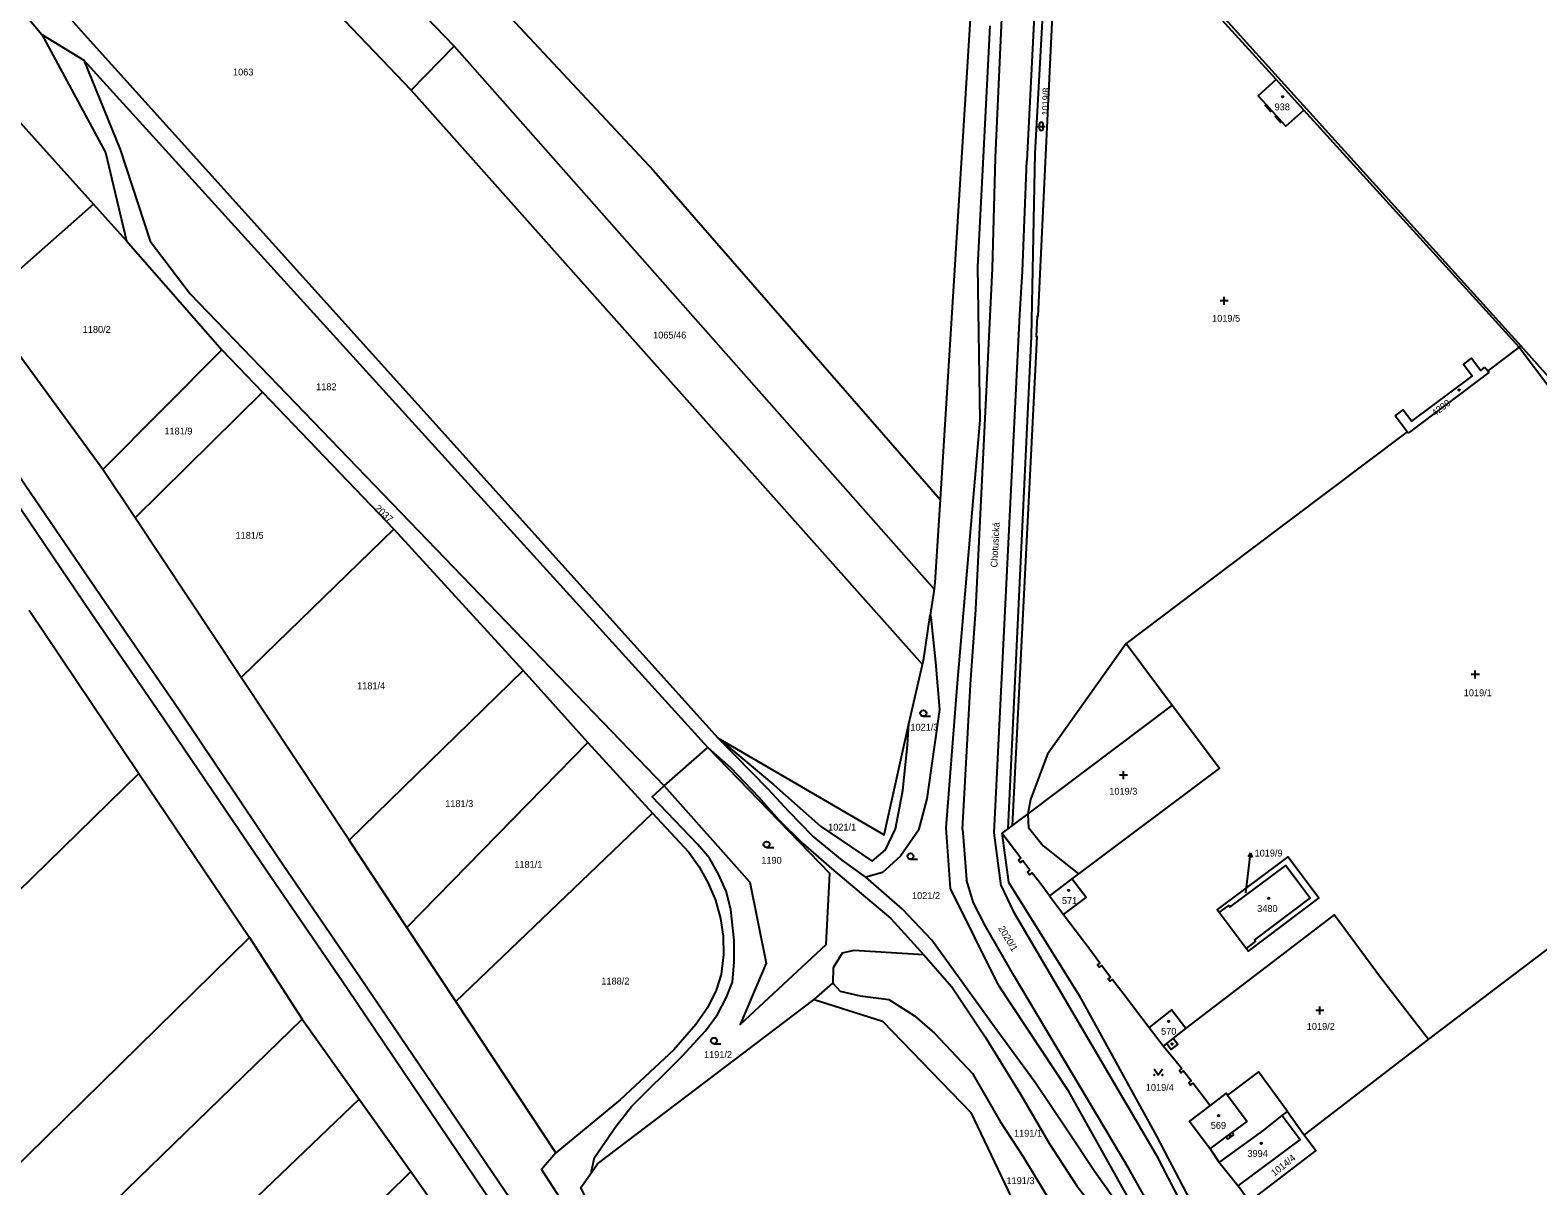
# Model space of a CAD drawing. Extents: x -679220 to -673243, y -1075091 to -1066557.
# Drawn here: x -676893.3 to -676519.4, y -1070068.5 to -1069781.9 of the extents above; entities that cross this region are included whole.
import ezdxf

# ---------------------------------------------------------------- set-up
doc = ezdxf.new("R2010")
doc.units = 0
for name, color, linetype in [('Hranice parcel', 7, 'Continuous'), ('Parcelní čísla', 7, 'Continuous'), ('Pop  PČ popisy', 7, 'Continuous'), ('Poz předměty', 7, 'Continuous'), ('Vnitřní kresba', 7, 'Continuous'), ('Značky budov', 7, 'Continuous'), ('Značky kultur', 7, 'Continuous')]:
    doc.layers.add(name, color=color, linetype=linetype)

msp = doc.modelspace()

# ---------------------------------------------------------------- linework, layer by layer
at = {"layer": 'Hranice parcel'}
for p, q in [((-676890.38, -1069782.9), (-676879.99, -1069789.3)), ((-676798.81, -1069796.71), (-676788.11, -1069785.86)), ((-676788.11, -1069785.86), (-676669.11, -1069920.48)), ((-676906.97, -1069792.41), (-676877.57, -1069825)), ((-676577.42, -1069801.7), (-676584.29, -1069794.1)), ((-676672.01, -1069939.18), (-676798.81, -1069796.71)), ((-676524.04, -1069860.53), (-676577.42, -1069801.7)), ((-676877.57, -1069825), (-676905.47, -1069849.56)), ((-676869.38, -1069834.08), (-676877.57, -1069825)), ((-676869.38, -1069834.08), (-676845.76, -1069861.16)), ((-676875.27, -1069890.83), (-676905.47, -1069849.56)), ((-676875.27, -1069890.83), (-676845.76, -1069861.16)), ((-676845.76, -1069861.16), (-676835.69, -1069871.63)), ((-676524.04, -1069860.53), (-676531.8, -1069866.38)), ((-676523.61, -1069860.2), (-676524.04, -1069860.53)), ((-676532.5, -1069865.46), (-676531.8, -1069866.38)), ((-676531.8, -1069866.38), (-676531.5, -1069866.79)), ((-676531.5, -1069866.79), (-676551.52, -1069881.81)), ((-676835.69, -1069871.63), (-676867.29, -1069902.85)), ((-676835.69, -1069871.63), (-676803.08, -1069905.63)), ((-676551.79, -1069881.45), (-676554.76, -1069877.52)), ((-676551.52, -1069881.81), (-676551.79, -1069881.45)), ((-676867.29, -1069902.85), (-676875.27, -1069890.83)), ((-676841.01, -1069942.42), (-676867.29, -1069902.85)), ((-676803.08, -1069905.63), (-676841.01, -1069942.42)), ((-676803.08, -1069905.63), (-676771.02, -1069940.71)), ((-676669.11, -1069920.48), (-676670.11, -1069927)), ((-676893.6, -1069925.74), (-676866.34, -1069966.23)), ((-676771.02, -1069940.71), (-676814.21, -1069982.79)), ((-676771.02, -1069940.71), (-676754.98, -1069958.51)), ((-676675.34, -1069953.91), (-676672.01, -1069939.18)), ((-676814.21, -1069982.79), (-676841.01, -1069942.42)), ((-676754.98, -1069958.51), (-676799.86, -1070004.4)), ((-676754.98, -1069958.51), (-676738.97, -1069976.09)), ((-676736.08, -1069969.29), (-676725.26, -1069959.78)), ((-676866.34, -1069966.23), (-676838.95, -1070006.92)), ((-676787.75, -1070022.76), (-676738.97, -1069976.09)), ((-676650.86, -1069979.98), (-676652.29, -1069981.05)), ((-676799.86, -1070004.4), (-676814.21, -1069982.79)), ((-676634.94, -1069992.34), (-676640.47, -1069996.59)), ((-676633.33, -1069991.13), (-676634.94, -1069992.34)), ((-676640.47, -1069996.59), (-676637, -1070001.2)), ((-676591.75, -1070009.62), (-676598.44, -1070000.73)), ((-676787.75, -1070022.76), (-676799.86, -1070004.4)), ((-676838.95, -1070006.92), (-676825.88, -1070027.14)), ((-676698.82, -1070022.28), (-676694.22, -1070018.27)), ((-676762.95, -1070060.3), (-676787.75, -1070022.76)), ((-676825.88, -1070027.14), (-676811.73, -1070047.01)), ((-676615.79, -1070029.21), (-676612.23, -1070033.87)), ((-676811.73, -1070047.01), (-676798.87, -1070064.97)), ((-676582.76, -1070051.09), (-676581.49, -1070050.09)), ((-676798.87, -1070064.97), (-676847.25, -1070112.37)), ((-676798.87, -1070064.97), (-676783.95, -1070086)), ((-676593.14, -1070069.3), (-676593.75, -1070068.5))]:
    msp.add_line(p, q, dxfattribs=at)
for points in [[(-677081.69, -1069502.5), (-677022.21, -1069556.42), (-676947.81, -1069631.9), (-676941.98, -1069626.45), (-676865.04, -1069706.17), (-676788.11, -1069785.86)], [(-677053.03, -1069615.7), (-677017.13, -1069642.81), (-677003.29, -1069655.61), (-676971.54, -1069693.66), (-676920.07, -1069747.67), (-676890.38, -1069782.9)], [(-676798.81, -1069796.71), (-676893.72, -1069697.42), (-676929.14, -1069658.23)], [(-676883.82, -1069667.37), (-676833.01, -1069718.93), (-676789.67, -1069762.11), (-676738.75, -1069816.69), (-676667.64, -1069898.26)], [(-676722.67, -1069957.43), (-676801.61, -1069869.74), (-676880.57, -1069782.12), (-676911, -1069747.63), (-676963.19, -1069691.93)], [(-676639.68, -1069731.6), (-676644.13, -1069812.44), (-676645.05, -1069857.87), (-676650.86, -1069979.98)], [(-676639.68, -1069731.6), (-676590.86, -1069785.77), (-676523.61, -1069860.2)], [(-676584.29, -1069794.1), (-676637.32, -1069735.69), (-676637.76, -1069735.83), (-676638.66, -1069754.06), (-676638.81, -1069754.05), (-676639.07, -1069759.01), (-676638.91, -1069759.02), (-676643.4, -1069852.8), (-676643.55, -1069852.79), (-676643.8, -1069857.81), (-676643.65, -1069857.82), (-676649.75, -1069979.14), (-676650.86, -1069979.98)], [(-676659.99, -1069770.66), (-676660.04, -1069776.44), (-676667.64, -1069898.26)], [(-676890.38, -1069782.9), (-676874.59, -1069812.21), (-676869.38, -1069834.08)], [(-676605.74, -1070103.1), (-676606.05, -1070102.03), (-676618.88, -1070075.13), (-676635.71, -1070045.07), (-676653.11, -1070018.74), (-676665.05, -1069994.77), (-676666.13, -1069979.74), (-676663.34, -1069943.84), (-676657.72, -1069878.62), (-676658.24, -1069840.6), (-676656.88, -1069813.25), (-676655.17, -1069780.82)], [(-676879.99, -1069789.3), (-676871.01, -1069811.45), (-676863.55, -1069834.16), (-676853.64, -1069847.28), (-676736.08, -1069969.29)], [(-676725.26, -1069959.78), (-676802.59, -1069874.58), (-676879.99, -1069789.3)], [(-676584.29, -1069794.1), (-676588.75, -1069798.13), (-676586.76, -1069800.31), (-676587.01, -1069800.54), (-676585.64, -1069802.04), (-676585.39, -1069801.81), (-676584.28, -1069803.03), (-676584.53, -1069803.26), (-676583.16, -1069804.75), (-676582.91, -1069804.53), (-676581.84, -1069805.7), (-676577.42, -1069801.7)], [(-676524.04, -1069860.53), (-676449.88, -1069958.89), (-676504.46, -1070000.31), (-676546.5, -1070032.1)], [(-676401.52, -1069996.71), (-676441.24, -1069952.45), (-676523.61, -1069860.2)], [(-676554.76, -1069877.52), (-676552.8, -1069876.03), (-676550.64, -1069878.86), (-676535.65, -1069867.69), (-676537.81, -1069864.77), (-676535.8, -1069863.24), (-676533.54, -1069866.25), (-676532.5, -1069865.46)], [(-676551.79, -1069881.45), (-676590.79, -1069910.86), (-676621.47, -1069933.96)], [(-676667.64, -1069898.26), (-676668.92, -1069918.84), (-676669.11, -1069920.48)], [(-676670.11, -1069927), (-676669.93, -1069927.52), (-676668.78, -1069938.63), (-676667.8, -1069950.33), (-676670.93, -1069972.54), (-676673.02, -1069980.31), (-676677.46, -1069986.7), (-676681.91, -1069990.78), (-676686.04, -1069991.92)], [(-676672.01, -1069939.18), (-676671.67, -1069937.69), (-676670.11, -1069927)], [(-676621.47, -1069933.96), (-676641, -1069961.45), (-676645.24, -1069972.67), (-676645.84, -1069976.2), (-676645.89, -1069976.48), (-676645.71, -1069979.59), (-676642.03, -1069984.19), (-676633.33, -1069991.13)], [(-676621.47, -1069933.96), (-676610.04, -1069949.25), (-676598.36, -1069964.92), (-676633.33, -1069991.13)], [(-676722.67, -1069957.43), (-676708.83, -1069969.03), (-676697.31, -1069979.3), (-676684.48, -1069987.99), (-676681.2, -1069985.13), (-676678.66, -1069979.99), (-676676.88, -1069970.42), (-676675.73, -1069959.22), (-676675.34, -1069953.91)], [(-676722.67, -1069957.43), (-676681.48, -1069981.43), (-676676.52, -1069959.09), (-676675.34, -1069953.91)], [(-676736.08, -1069969.29), (-676714.84, -1069993.19), (-676710.73, -1070013.28), (-676717.22, -1070028.52), (-676695.9, -1070008.61), (-676694.97, -1069991.02), (-676725.26, -1069959.78)], [(-676725.26, -1069959.78), (-676719.52, -1069964.87), (-676712.7, -1069972.03), (-676707.71, -1069977.64), (-676701.69, -1069983.59), (-676694.6, -1069989.78), (-676679.85, -1070002.17), (-676671.62, -1070011.21)], [(-676686.04, -1069991.92), (-676691.92, -1069987.7), (-676699.24, -1069981.69), (-676705.18, -1069975.68), (-676710.25, -1069970.13), (-676722.67, -1069957.43)], [(-677084.06, -1070178.91), (-676975.32, -1070072.74), (-676866.34, -1069966.23)], [(-676754.09, -1070065.2), (-676754.08, -1070064.87), (-676753.38, -1070061.52), (-676748.09, -1070053.75), (-676744.16, -1070048.87), (-676731.48, -1070036.23), (-676725.8, -1070030.05), (-676722.82, -1070025.97), (-676720.61, -1070021.69), (-676719.11, -1070017.96), (-676718.7, -1070012.97), (-676718.72, -1070007.64), (-676719.49, -1069999.96), (-676720.71, -1069995.39), (-676722.55, -1069991.24), (-676724.86, -1069987.23), (-676727.78, -1069983.74), (-676739.07, -1069972.03), (-676736.08, -1069969.29)], [(-676738.97, -1069976.09), (-676730.06, -1069985.69), (-676727.37, -1069989.37), (-676725.13, -1069993.44), (-676723.37, -1069997.66), (-676722.06, -1070002.19), (-676721.42, -1070006.58), (-676721.32, -1070011.24), (-676721.94, -1070016.09), (-676723.19, -1070019.99), (-676725.33, -1070024.32), (-676728.18, -1070028.48), (-676733.69, -1070034.78), (-676746.91, -1070047.06), (-676762.95, -1070060.3)], [(-676640.47, -1069996.59), (-676643.07, -1069993.13), (-676644.84, -1069990.87), (-676645.45, -1069991.33), (-676645.94, -1069990.69), (-676645.33, -1069990.23), (-676647.12, -1069987.88), (-676647.73, -1069988.34), (-676648.21, -1069987.71), (-676647.61, -1069987.26), (-676652.29, -1069981.05)], [(-676652.29, -1069981.05), (-676650.69, -1069993.16), (-676633.15, -1070021.27), (-676613.98, -1070056.19), (-676599.06, -1070084.67)], [(-676598.44, -1070000.73), (-676598.9, -1070000.06), (-676581.32, -1069986.88), (-676573.66, -1069997.11), (-676591.22, -1070010.29), (-676591.75, -1070009.62)], [(-676598.44, -1070000.73), (-676596.04, -1069998.94), (-676595.73, -1069999.37), (-676581.86, -1069989.02), (-676575.83, -1069997.1), (-676589.68, -1070007.45), (-676589.37, -1070007.86), (-676591.75, -1070009.62)], [(-676605.74, -1070103.1), (-676617.71, -1070081.33), (-676629.22, -1070065.05), (-676636.11, -1070054.71), (-676644.03, -1070042.9), (-676653.82, -1070029.57), (-676669.67, -1070007.54), (-676676.93, -1069999.9), (-676686.04, -1069991.92)], [(-676637, -1070001.2), (-676631.43, -1069997.02), (-676634.94, -1069992.34)], [(-676637, -1070001.2), (-676630.52, -1070009.82), (-676627.97, -1070013.23), (-676628.55, -1070013.67), (-676628.09, -1070014.28), (-676627.51, -1070013.84), (-676625.34, -1070016.72), (-676625.93, -1070017.16), (-676625.46, -1070017.78), (-676624.88, -1070017.34), (-676622.26, -1070020.71), (-676615.79, -1070029.21)], [(-676606.71, -1070029.51), (-676569.77, -1070001.31), (-676558.38, -1070016.75), (-676546.5, -1070032.1)], [(-677049.64, -1070213.96), (-676944.37, -1070110.41), (-676838.95, -1070006.92)], [(-676671.62, -1070011.21), (-676688.98, -1070010.14), (-676691.91, -1070010.83), (-676694.13, -1070014.46), (-676694.22, -1070018.27)], [(-676671.62, -1070011.21), (-676664.72, -1070019.12), (-676656.42, -1070031.59), (-676647.7, -1070045.75), (-676640.45, -1070058.08), (-676633.72, -1070068.54), (-676621.49, -1070084.28), (-676612.9, -1070096.89), (-676609.11, -1070102.74), (-676604.84, -1070112.07)], [(-676694.22, -1070018.27), (-676692.45, -1070020.2), (-676687.48, -1070021.41), (-676680.35, -1070022.29), (-676673.98, -1070026.33), (-676669.05, -1070030.65), (-676659.55, -1070040.67), (-676652.72, -1070052.56), (-676646.92, -1070061.4), (-676639.26, -1070074.11), (-676634.45, -1070085.43), (-676628.59, -1070096.58), (-676618.31, -1070111.98), (-676612.68, -1070118.8), (-676614.05, -1070123.03)], [(-676754.09, -1070065.2), (-676752.57, -1070063.02), (-676698.82, -1070022.28)], [(-676698.82, -1070022.28), (-676681.94, -1070027.65), (-676660, -1070050.31), (-676637.47, -1070097.72), (-676614.05, -1070123.03)], [(-677034.52, -1070229.61), (-676930.19, -1070128.45), (-676825.88, -1070027.14)], [(-676606.71, -1070029.51), (-676610.24, -1070024.87), (-676615.79, -1070029.21)], [(-676612.23, -1070033.87), (-676611.43, -1070033.24), (-676610.29, -1070034.68), (-676608.69, -1070033.41), (-676609.83, -1070031.97), (-676606.71, -1070029.51)], [(-676612.23, -1070033.87), (-676609.38, -1070037.29), (-676607.68, -1070039.43), (-676608.28, -1070039.9), (-676607.84, -1070040.46), (-676607.24, -1070039.99), (-676605.37, -1070042.41), (-676605.97, -1070042.88), (-676605.48, -1070043.51), (-676604.88, -1070043.04), (-676603.2, -1070045.22), (-676600.66, -1070048.58)], [(-676546.5, -1070032.1), (-676546.94, -1070032.43), (-676577.35, -1070055.86)], [(-676581.49, -1070050.09), (-676588.67, -1070040.21), (-676596.36, -1070046.01), (-676596.69, -1070045.56), (-676600.66, -1070048.58)], [(-676865.61, -1070099.08), (-676842.71, -1070076.7), (-676811.73, -1070047.01)], [(-676600.66, -1070048.58), (-676605.73, -1070052.43), (-676600.68, -1070059.31), (-676598.37, -1070062.71)], [(-676598.37, -1070062.71), (-676587.33, -1070054.69), (-676582.76, -1070051.09)], [(-676582.76, -1070051.09), (-676578.32, -1070057.01), (-676593.75, -1070068.5)], [(-676581.49, -1070050.09), (-676577.69, -1070055.42), (-676577.35, -1070055.86)], [(-676577.35, -1070055.86), (-676574.46, -1070059.72), (-676590.97, -1070072.37), (-676593.14, -1070069.3)], [(-676762.95, -1070060.3), (-676766.47, -1070064.42), (-676752.86, -1070085.57), (-676744.71, -1070104.11), (-676736.59, -1070118.82), (-676686.14, -1070193.11)], [(-676593.75, -1070068.5), (-676594.08, -1070068.06), (-676598.15, -1070063.04), (-676598.37, -1070062.71)], [(-676676.79, -1070183.97), (-676688.48, -1070182.77), (-676737.38, -1070110.52), (-676749.45, -1070083.66), (-676756.71, -1070068.96), (-676754.09, -1070065.2)]]:
    msp.add_lwpolyline(points, dxfattribs=at)
at = {"layer": 'Pop  PČ popisy'}
for p, q in [((-676590.62, -1069985.98), (-676591.24, -1069986.91)), ((-676590.99, -1069988.96), (-676590.62, -1069985.98)), ((-676590.62, -1069985.98), (-676590.25, -1069987.04)), ((-676591.81, -1069995.83), (-676590.99, -1069988.96))]:
    msp.add_line(p, q, dxfattribs=at)
at = {"layer": 'Poz předměty'}
for p, q in [((-676878.1, -1069926.62), (-676899.37, -1069895.24)), ((-676895.8, -1069892.85), (-676874.72, -1069923.7)), ((-676874.72, -1069923.7), (-676856.56, -1069950.22)), ((-676859.98, -1069953), (-676878.1, -1069926.62)), ((-676856.56, -1069950.22), (-676831.65, -1069987.32)), ((-676834.8, -1069990.2), (-676859.98, -1069953)), ((-676831.65, -1069987.32), (-676811.39, -1070016.95)), ((-676814.71, -1070019.6), (-676834.8, -1069990.2)), ((-676773.16, -1070081), (-676814.71, -1070019.6)), ((-676811.39, -1070016.95), (-676769.54, -1070078.53))]:
    msp.add_line(p, q, dxfattribs=at)
at = {"layer": 'Vnitřní kresba'}
for p, q in [((-676653.89, -1069813.54), (-676649.75, -1069722.98)), ((-676641.46, -1069723.41), (-676646.12, -1069814.29)), ((-676586.76, -1069800.31), (-676585.39, -1069801.81)), ((-676584.28, -1069803.03), (-676582.91, -1069804.53)), ((-676654.62, -1069840.94), (-676653.89, -1069813.54)), ((-676647.15, -1069841.66), (-676646.12, -1069814.29)), ((-676658.8, -1069925.56), (-676654.62, -1069840.94)), ((-676647.88, -1069852.37), (-676647.15, -1069841.66)), ((-676654.25, -1069980.93), (-676647.88, -1069852.37)), ((-676660.05, -1069944.16), (-676658.8, -1069925.56)), ((-676662.11, -1069980.13), (-676660.05, -1069944.16)), ((-676610.04, -1069949.25), (-676645.84, -1069976.2)), ((-676645.84, -1069976.2), (-676649.75, -1069979.14)), ((-676662.11, -1069980.13), (-676661.88, -1069981.93)), ((-676661.88, -1069981.93), (-676661.04, -1069992.61)), ((-676652.46, -1069994.12), (-676654.25, -1069980.93)), ((-676659.35, -1069998.29), (-676661.04, -1069992.61)), ((-676652.46, -1069994.12), (-676649.48, -1070000.36)), ((-676656.39, -1070004.08), (-676659.35, -1069998.29)), ((-676649.48, -1070000.36), (-676614, -1070060.79)), ((-676649.15, -1070016.6), (-676656.39, -1070004.08)), ((-676620.69, -1070064.39), (-676649.15, -1070016.6)), ((-676611.43, -1070033.24), (-676609.83, -1070031.97)), ((-676596.36, -1070046.01), (-676591.47, -1070052.53)), ((-676595.2, -1070055.28), (-676591.47, -1070052.53)), ((-676600.68, -1070059.31), (-676596.66, -1070056.35)), ((-676596.66, -1070056.35), (-676595.2, -1070055.28)), ((-676596.66, -1070056.35), (-676596.25, -1070056.92)), ((-676596.25, -1070056.92), (-676594.78, -1070055.85)), ((-676594.78, -1070055.85), (-676595.2, -1070055.28)), ((-676614, -1070060.79), (-676608.1, -1070072.38)), ((-676615.71, -1070073.42), (-676620.69, -1070064.39))]:
    msp.add_line(p, q, dxfattribs=at)
at = {"layer": 'Značky budov'}
for centre in [(-676582.67, -1069798.37), (-676538.89, -1069871.12), (-676635.76, -1069995.25), (-676586.17, -1069997.17), (-676610.92, -1070027.7), (-676610.07, -1070033.33), (-676598.53, -1070051.11), (-676595.73, -1070056.1), (-676587.96, -1070057.97)]:
    msp.add_circle(centre, 0.175, dxfattribs=at)
at = {"layer": 'Značky kultur'}
for p, q in [((-676643.53, -1069805.73), (-676641.53, -1069805.73)), ((-676643.03, -1069805.23), (-676643.03, -1069806.23)), ((-676642.03, -1069806.23), (-676642.03, -1069805.23)), ((-676596.14, -1069849.03), (-676598.14, -1069849.03)), ((-676597.14, -1069850.03), (-676597.14, -1069848.03)), ((-676534.88, -1069942.69), (-676534.88, -1069940.69)), ((-676533.88, -1069941.69), (-676535.88, -1069941.69)), ((-676671.78, -1069952.05), (-676670.03, -1069952.05)), ((-676621.15, -1069966.62), (-676623.15, -1069966.62)), ((-676622.15, -1069967.62), (-676622.15, -1069965.62)), ((-676710.65, -1069984.59), (-676708.9, -1069984.59)), ((-676674.96, -1069987.52), (-676673.21, -1069987.52)), ((-676572.43, -1070024.99), (-676574.43, -1070024.99)), ((-676573.43, -1070025.99), (-676573.43, -1070023.99)), ((-676723.73, -1070033.28), (-676721.98, -1070033.28))]:
    msp.add_line(p, q, dxfattribs=at)
msp.add_lwpolyline([(-676614.5, -1070039.51), (-676613.5, -1070041.01), (-676612.5, -1070039.51)], dxfattribs=at)
for centre, radius in [((-676671.78, -1069951.3), 0.75), ((-676710.65, -1069983.84), 0.75), ((-676674.96, -1069986.77), 0.75), ((-676723.73, -1070032.53), 0.75), ((-676614.5, -1070041.01), 0.1), ((-676612.5, -1070041.01), 0.1)]:
    msp.add_circle(centre, radius, dxfattribs=at)
for centre, start, end in [((-676642.53, -1069805.23), 0, 180), ((-676642.53, -1069806.23), 180, 359.9879)]:
    msp.add_arc(centre, 0.5, start, end, dxfattribs=at)

# ---------------------------------------------------------------- texts
at = {"layer": 'Parcelní čísla'}
for s, p in [('1063', (-676843, -1069793.1)), ('938', (-676584.66, -1069801.75)), ('1180/2', (-676880.28, -1069856.94)), ('1019/5', (-676600.16, -1069854.19)), ('1065/46', (-676738.8, -1069858.34)), ('1182', (-676822.39, -1069871.17)), ('1181/9', (-676860.02, -1069882.15)), ('1181/5', (-676842.37, -1069908.02)), ('1181/4', (-676812.22, -1069945.34)), ('1019/1', (-676537.74, -1069947.07)), ('1021/3', (-676674.98, -1069955.6)), ('1019/3', (-676625.66, -1069971.49)), ('1181/3', (-676790.37, -1069974.55)), ('1021/1', (-676695.39, -1069980.39)), ('1019/9', (-676589.63, -1069986.83)), ('1181/1', (-676773.23, -1069989.63)), ('1190', (-676711.97, -1069988.61)), ('1021/2', (-676674.59, -1069997.37)), ('571', (-676637.41, -1069998.59)), ('3480', (-676588.97, -1070000.57)), ('1188/2', (-676751.64, -1070018.57)), ('570', (-676612.81, -1070031.04)), ('1019/2', (-676576.68, -1070029.83)), ('1191/2', (-676726.18, -1070036.8)), ('1019/4', (-676616.6, -1070044.94)), ('569', (-676600.49, -1070054.37)), ('1191/1', (-676649.3, -1070056.31)), ('3994', (-676591.4, -1070061.33)), ('1191/3', (-676651.16, -1070068.08))]:
    msp.add_text(s, height=1.7, dxfattribs=at).set_placement(p)
for s, rotation, p in [('1019/8', 88, (-676640.7, -1069803.09)), ('4290', 37, (-676544.88, -1069877.74)), ('2037', 317, (-676807.98, -1069900.65)), ('2020/1', 301, (-676653.28, -1070004.62)), ('1014/4', 39, (-676584.69, -1070066.26))]:
    msp.add_text(s, height=1.7, rotation=rotation, dxfattribs=at).set_placement(p)
at = {"layer": 'Pop  PČ popisy'}
msp.add_text('Chotusická', height=1.7, rotation=87, dxfattribs=at).set_placement((-676653.43, -1069915.16))

doc.saveas('drawing.dxf')
